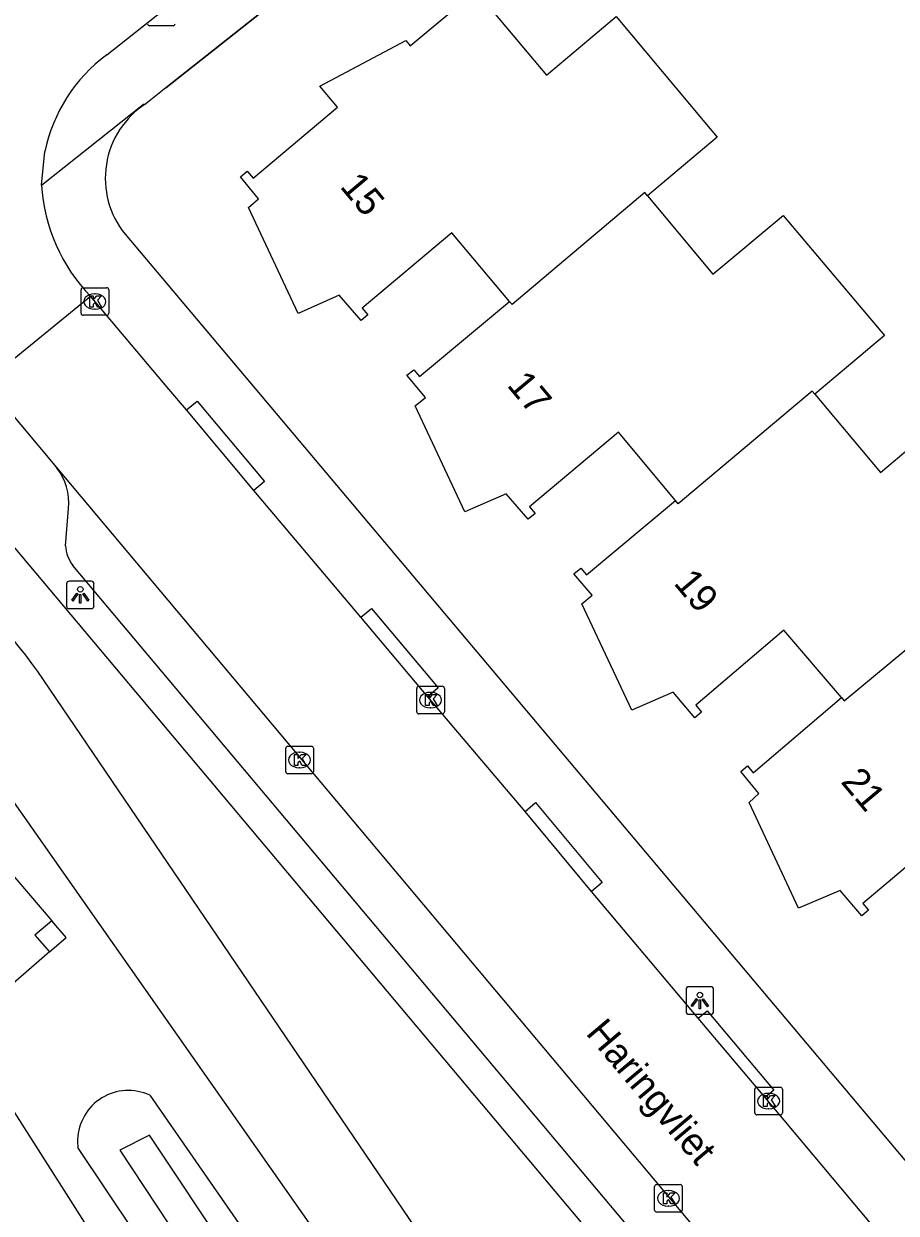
# Model space of a CAD drawing. Extents: x 157321 to 158827, y 386650 to 388532.
# Drawn here: x 157714.79 to 157746.42, y 387367.17 to 387410.3 of the extents above; entities that cross this region are included whole.
import ezdxf

# ---------------------------------------------------------------- set-up
doc = ezdxf.new("R2010")
doc.units = 0
for name, color, linetype in [('IMGEO_Fietspad_gesloten', 7, 'Continuous'), ('IMGEO_Groenvoorziening', 7, 'Continuous'), ('IMGEO_Hoogspanningsmast', 7, 'Continuous'), ('IMGEO_Kolk', 7, 'Continuous'), ('IMGEO_Lichtpunt', 7, 'Continuous'), ('IMGEO_Muur', 7, 'Continuous'), ('IMGEO_Openbare_ruimte_label', 7, 'Continuous'), ('IMGEO_Pand', 7, 'Continuous'), ('IMGEO_Pand_nummerreeks', 7, 'Continuous'), ('IMGEO_Rijbaan_lokaal_open', 7, 'Continuous'), ('IMGEO_Voetpad_open', 7, 'Continuous'), ('IMGEO_Waterloop', 7, 'Continuous')]:
    doc.layers.add(name, color=color, linetype=linetype)

msp = doc.modelspace()

# ---------------------------------------------------------------- linework, layer by layer
at = {"layer": 'IMGEO_Fietspad_gesloten'}
for points in [[(157693.639, 387396.11), (157693.903, 387396.097), (157694.577, 387396.062), (157695.507, 387395.931), (157696.421, 387395.718), (157697.313, 387395.423), (157698.175, 387395.05), (157704.741, 387391.661), (157704.869, 387391.595), (157709.323, 387388.878), (157711.819, 387385.78), (157726.593, 387364.724), (157734.388, 387352.887), (157736.923, 387349.234), (157739.741, 387345.22)], [(157735.741, 387356.293), (157728.994, 387366.641), (157715.303, 387386.813)]]:
    msp.add_lwpolyline(points, dxfattribs=at)
msp.add_arc((157696.015, 387372.828), 23.824, 35.9441, 64.1631, dxfattribs=at)
at = {"layer": 'IMGEO_Groenvoorziening'}
for points in [[(157705.057, 387384.889), (157702.633, 387386.208), (157699.611, 387387.853), (157694.783, 387389.983), (157719.353, 387341.493), (157731.027, 387348.205), (157716.755, 387369.553)], [(157711.285, 387383.056), (157715.802, 387377.776)], [(157715.718, 387376.644), (157713.088, 387374.361), (157713.01, 387374.293), (157710.415, 387372.04)], [(157706.622, 387368.214), (157713.547, 387372.225), (157727.937, 387349.609), (157719.257, 387344.89), (157706.622, 387368.214)], [(157719.356, 387371.451), (157726.852, 387360.649), (157733.924, 387349.363), (157734.121, 387349.049), (157738.812, 387342.81), (157742.015, 387339.138), (157744.11, 387337.222), (157757.159, 387325.286)]]:
    msp.add_lwpolyline(points, dxfattribs=at)
for centre, radius, start, end in [((157718.581, 387369.782), 1.84, 65.0937, 178.0381), ((157718.687, 387369.785), 1.946, 178.2429, 186.8554)]:
    msp.add_arc(centre, radius, start, end, dxfattribs=at)
at = {"layer": 'IMGEO_Hoogspanningsmast'}
for points in [[(157715.802, 387377.776), (157715.194, 387377.256), (157715.718, 387376.644)], [(157715.718, 387376.644), (157716.322, 387377.168), (157715.802, 387377.776)]]:
    msp.add_lwpolyline(points, dxfattribs=at)
at = {"layer": 'IMGEO_Kolk'}
for p, q in [((157720.202, 387410.229), (157719.35, 387410.229)), ((157716.867, 387399.806), (157716.867, 387400.658)), ((157716.942, 387400.732), (157717.794, 387400.732)), ((157717.355, 387400.512), (157717.38, 387400.512)), ((157717.868, 387400.658), (157717.868, 387399.806)), ((157717.794, 387399.732), (157716.942, 387399.732)), ((157717.378, 387399.952), (157717.353, 387399.952)), ((157729.111, 387386.278), (157729.963, 387386.278)), ((157729.036, 387385.352), (157729.036, 387386.204)), ((157729.524, 387386.058), (157729.549, 387386.058)), ((157730.037, 387386.204), (157730.037, 387385.352)), ((157729.547, 387385.498), (157729.522, 387385.498)), ((157729.963, 387385.278), (157729.111, 387385.278)), ((157724.286, 387383.179), (157724.286, 387384.031)), ((157724.361, 387384.105), (157725.213, 387384.105)), ((157724.774, 387383.885), (157724.799, 387383.885)), ((157725.287, 387384.031), (157725.287, 387383.179)), ((157724.797, 387383.325), (157724.772, 387383.325)), ((157725.213, 387383.105), (157724.361, 387383.105)), ((157741.291, 387370.812), (157741.291, 387371.664)), ((157741.366, 387371.738), (157742.218, 387371.738)), ((157742.292, 387371.664), (157742.292, 387370.812)), ((157741.779, 387371.518), (157741.804, 387371.518)), ((157741.802, 387370.958), (157741.777, 387370.958)), ((157742.218, 387370.738), (157741.366, 387370.738)), ((157737.735, 387368.209), (157738.587, 387368.209)), ((157737.66, 387367.283), (157737.66, 387368.135)), ((157738.148, 387367.989), (157738.173, 387367.989)), ((157738.661, 387368.135), (157738.661, 387367.283)), ((157738.171, 387367.429), (157738.146, 387367.429)), ((157738.587, 387367.209), (157737.735, 387367.209))]:
    msp.add_line(p, q, dxfattribs=at)
for points in [[(157720.202, 387410.229), (157719.35, 387410.229)], [(157716.867, 387399.806), (157716.867, 387400.658)], [(157716.942, 387400.732), (157717.794, 387400.732)], [(157717.868, 387400.658), (157717.868, 387399.806)], [(157717.188, 387400.432), (157717.311, 387400.432), (157717.311, 387400.281), (157717.441, 387400.432), (157717.605, 387400.432), (157717.459, 387400.281), (157717.612, 387400.032), (157717.46, 387400.032), (157717.375, 387400.196), (157717.311, 387400.129), (157717.311, 387400.032), (157717.188, 387400.032), (157717.188, 387400.432)], [(157717.794, 387399.732), (157716.942, 387399.732)], [(157729.111, 387386.278), (157729.963, 387386.278)], [(157729.036, 387385.352), (157729.036, 387386.204)], [(157729.357, 387385.978), (157729.48, 387385.978), (157729.48, 387385.827), (157729.61, 387385.978), (157729.774, 387385.978), (157729.628, 387385.827), (157729.781, 387385.578), (157729.629, 387385.578), (157729.544, 387385.742), (157729.48, 387385.675), (157729.48, 387385.578), (157729.357, 387385.578), (157729.357, 387385.978)], [(157730.037, 387386.204), (157730.037, 387385.352)], [(157729.963, 387385.278), (157729.111, 387385.278)], [(157724.286, 387383.179), (157724.286, 387384.031)], [(157724.361, 387384.105), (157725.213, 387384.105)], [(157724.607, 387383.805), (157724.73, 387383.805), (157724.73, 387383.654), (157724.86, 387383.805), (157725.024, 387383.805), (157724.878, 387383.654), (157725.031, 387383.405), (157724.879, 387383.405), (157724.794, 387383.569), (157724.73, 387383.502), (157724.73, 387383.405), (157724.607, 387383.405), (157724.607, 387383.805)], [(157725.287, 387384.031), (157725.287, 387383.179)], [(157725.213, 387383.105), (157724.361, 387383.105)], [(157741.291, 387370.812), (157741.291, 387371.664)], [(157741.366, 387371.738), (157742.218, 387371.738)], [(157742.292, 387371.664), (157742.292, 387370.812)], [(157741.612, 387371.438), (157741.735, 387371.438), (157741.735, 387371.287), (157741.865, 387371.438), (157742.029, 387371.438), (157741.883, 387371.287), (157742.036, 387371.038), (157741.884, 387371.038), (157741.799, 387371.202), (157741.735, 387371.135), (157741.735, 387371.038), (157741.612, 387371.038), (157741.612, 387371.438)], [(157742.218, 387370.738), (157741.366, 387370.738)], [(157737.735, 387368.209), (157738.587, 387368.209)], [(157737.66, 387367.283), (157737.66, 387368.135)], [(157737.981, 387367.909), (157738.104, 387367.909), (157738.104, 387367.758), (157738.234, 387367.909), (157738.398, 387367.909), (157738.252, 387367.758), (157738.405, 387367.509), (157738.253, 387367.509), (157738.168, 387367.673), (157738.104, 387367.606), (157738.104, 387367.509), (157737.981, 387367.509), (157737.981, 387367.909)], [(157738.661, 387368.135), (157738.661, 387367.283)], [(157738.587, 387367.209), (157737.735, 387367.209)]]:
    msp.add_lwpolyline(points, dxfattribs=at)
for centre, start, end in [((157719.352, 387410.305), 181.552, 268.448), ((157719.352, 387410.305), 181.552, 268.448), ((157720.2, 387410.305), 271.552, 358.448), ((157720.2, 387410.305), 271.552, 358.448), ((157716.944, 387400.656), 91.552, 178.448), ((157716.944, 387400.656), 91.552, 178.448), ((157717.792, 387400.656), 1.552, 88.448), ((157717.792, 387400.656), 1.552, 88.448), ((157716.944, 387399.808), 181.552, 268.448), ((157716.944, 387399.808), 181.552, 268.448), ((157717.792, 387399.808), 271.552, 358.448), ((157717.792, 387399.808), 271.552, 358.448), ((157729.113, 387386.202), 91.552, 178.448), ((157729.113, 387386.202), 91.552, 178.448), ((157729.961, 387386.202), 1.552, 88.448), ((157729.961, 387386.202), 1.552, 88.448), ((157729.113, 387385.354), 181.552, 268.448), ((157729.113, 387385.354), 181.552, 268.448), ((157729.961, 387385.354), 271.552, 358.448), ((157729.961, 387385.354), 271.552, 358.448), ((157724.363, 387384.029), 91.552, 178.448), ((157724.363, 387384.029), 91.552, 178.448), ((157725.211, 387384.029), 1.552, 88.448), ((157725.211, 387384.029), 1.552, 88.448), ((157724.363, 387383.181), 181.552, 268.448), ((157724.363, 387383.181), 181.552, 268.448), ((157725.211, 387383.181), 271.552, 358.448), ((157725.211, 387383.181), 271.552, 358.448), ((157741.368, 387371.662), 91.552, 178.448), ((157741.368, 387371.662), 91.552, 178.448), ((157742.216, 387371.662), 1.552, 88.448), ((157742.216, 387371.662), 1.552, 88.448), ((157741.368, 387370.814), 181.552, 268.448), ((157741.368, 387370.814), 181.552, 268.448), ((157742.216, 387370.814), 271.552, 358.448), ((157742.216, 387370.814), 271.552, 358.448), ((157737.737, 387368.133), 91.552, 178.448), ((157737.737, 387368.133), 91.552, 178.448), ((157738.585, 387368.133), 1.552, 88.448), ((157738.585, 387368.133), 1.552, 88.448), ((157737.737, 387367.285), 181.552, 268.448), ((157737.737, 387367.285), 181.552, 268.448), ((157738.585, 387367.285), 271.552, 358.448), ((157738.585, 387367.285), 271.552, 358.448)]:
    msp.add_arc(centre, 0.0765, start, end, dxfattribs=at)
for centre, major_axis, ratio, start_param, end_param in [((157717.354, 387400.232), (-0.387, 0.002), 0.722429, 4.712389, 7.853982), ((157717.379, 387400.232), (-0.39, 0.002), 0.717154, 1.570796, 4.712389), ((157729.523, 387385.778), (-0.387, 0.002), 0.722429, 4.712389, 7.853982), ((157729.548, 387385.778), (-0.39, 0.002), 0.717154, 1.570796, 4.712389), ((157724.773, 387383.605), (-0.387, 0.002), 0.722429, 4.712389, 7.853982), ((157724.798, 387383.605), (-0.39, 0.002), 0.717154, 1.570796, 4.712389), ((157741.778, 387371.238), (-0.387, 0.002), 0.722429, 4.712389, 7.853982), ((157741.803, 387371.238), (-0.39, 0.002), 0.717154, 1.570796, 4.712389), ((157738.147, 387367.709), (-0.387, 0.002), 0.722429, 4.712389, 7.853982), ((157738.172, 387367.709), (-0.39, 0.002), 0.717154, 1.570796, 4.712389)]:
    msp.add_ellipse(centre, major_axis=major_axis, ratio=ratio, start_param=start_param, end_param=end_param, dxfattribs=at)
at = {"layer": 'IMGEO_Lichtpunt'}
for p, q in [((157716.339, 387389.996), (157716.339, 387389.189)), ((157716.339, 387389.996), (157716.339, 387389.189)), ((157717.241, 387390.091), (157716.433, 387390.091)), ((157717.241, 387390.091), (157716.433, 387390.091)), ((157717.335, 387389.189), (157717.335, 387389.996)), ((157717.335, 387389.189), (157717.335, 387389.996)), ((157716.433, 387389.095), (157717.241, 387389.095)), ((157716.433, 387389.095), (157717.241, 387389.095)), ((157738.801, 387375.287), (157738.801, 387374.48)), ((157738.801, 387375.287), (157738.801, 387374.48)), ((157739.703, 387375.382), (157738.895, 387375.382)), ((157739.703, 387375.382), (157738.895, 387375.382)), ((157739.797, 387374.48), (157739.797, 387375.287)), ((157739.797, 387374.48), (157739.797, 387375.287)), ((157738.895, 387374.386), (157739.703, 387374.386)), ((157738.895, 387374.386), (157739.703, 387374.386))]:
    msp.add_line(p, q, dxfattribs=at)
for points in [[(157716.713, 387389.66), (157716.752, 387389.632), (157716.564, 387389.37), (157716.526, 387389.397), (157716.713, 387389.66)], [(157716.815, 387389.612), (157716.862, 387389.612), (157716.862, 387389.29), (157716.815, 387389.29), (157716.815, 387389.612)], [(157716.925, 387389.632), (157716.963, 387389.659), (157717.15, 387389.397), (157717.111, 387389.369), (157716.925, 387389.632)], [(157739.175, 387374.951), (157739.214, 387374.923), (157739.026, 387374.661), (157738.988, 387374.688), (157739.175, 387374.951)], [(157739.277, 387374.903), (157739.324, 387374.903), (157739.324, 387374.581), (157739.277, 387374.581), (157739.277, 387374.903)], [(157739.387, 387374.923), (157739.425, 387374.95), (157739.612, 387374.688), (157739.573, 387374.66), (157739.387, 387374.923)]]:
    msp.add_lwpolyline(points, dxfattribs=at)
for centre in [(157716.838, 387389.794), (157739.3, 387375.085)]:
    msp.add_circle(centre, 0.0994, dxfattribs=at)
for centre, start, end in [((157716.433, 387389.996), 90, 180), ((157716.433, 387389.996), 90, 180), ((157717.241, 387389.996), 0, 90), ((157717.241, 387389.996), 0, 90), ((157716.433, 387389.189), 180, 270), ((157716.433, 387389.189), 180, 270), ((157717.241, 387389.189), 270, 0), ((157717.241, 387389.189), 270, 360), ((157738.895, 387375.287), 90, 180), ((157738.895, 387375.287), 90, 180), ((157739.703, 387375.287), 0, 90), ((157739.703, 387375.287), 0, 90), ((157738.895, 387374.48), 180, 270), ((157738.895, 387374.48), 180, 270), ((157739.703, 387374.48), 270, 0), ((157739.703, 387374.48), 270, 360)]:
    msp.add_arc(centre, 0.0946, start, end, dxfattribs=at)
at = {"layer": 'IMGEO_Muur'}
msp.add_lwpolyline([(157719.941, 387407.98), (157739.933, 387423.805)], dxfattribs=at)
at = {"layer": 'IMGEO_Pand'}
for points in [[(157732.393, 387400.235), (157730.307, 387402.723), (157727.053, 387399.996), (157727.265, 387399.743), (157727.02, 387399.538), (157726.221, 387400.464), (157724.737, 387399.8), (157722.938, 387403.636), (157723.302, 387403.953), (157722.643, 387404.75), (157722.888, 387404.956), (157723.1, 387404.704), (157726.16, 387407.28), (157725.523, 387408.037), (157728.637, 387409.691), (157728.798, 387409.499), (157731.178, 387411.502), (157733.74, 387408.439), (157736.27, 387410.563), (157739.478, 387406.728), (157739.932, 387406.186), (157737.398, 387404.067)], [(157737.398, 387404.067), (157737.302, 387404.182), (157732.489, 387400.12), (157732.393, 387400.235)], [(157737.398, 387404.067), (157739.775, 387401.226), (157742.316, 387403.352), (157745.997, 387398.995), (157743.466, 387396.871)], [(157738.418, 387393.014), (157736.348, 387395.489), (157733.12, 387392.789), (157733.324, 387392.546), (157733.08, 387392.342), (157732.276, 387393.259), (157730.779, 387392.605), (157728.982, 387396.452), (157729.355, 387396.747), (157728.682, 387397.555), (157728.927, 387397.76), (157729.139, 387397.508), (157732.393, 387400.235)], [(157743.466, 387396.871), (157743.37, 387396.986), (157738.514, 387392.899), (157738.418, 387393.014)], [(157743.466, 387396.871), (157745.847, 387394.033), (157748.378, 387396.157), (157752.054, 387391.801), (157749.526, 387389.702)], [(157744.435, 387385.869), (157742.349, 387388.316), (157739.149, 387385.589), (157739.361, 387385.34), (157739.12, 387385.135), (157738.333, 387386.068), (157736.834, 387385.414), (157735.023, 387389.27), (157735.391, 387389.578), (157734.735, 387390.362), (157734.979, 387390.566), (157735.189, 387390.315), (157738.418, 387393.014)], [(157744.435, 387385.869), (157744.532, 387385.755), (157749.43, 387389.817), (157749.526, 387389.702)], [(157750.524, 387378.654), (157748.439, 387381.125), (157745.207, 387378.399), (157745.412, 387378.155), (157745.169, 387377.95), (157744.387, 387378.875), (157742.879, 387378.229), (157741.083, 387382.064), (157741.431, 387382.395), (157740.782, 387383.185), (157741.023, 387383.39), (157741.235, 387383.142), (157744.435, 387385.869)]]:
    msp.add_lwpolyline(points, dxfattribs=at)
at = {"layer": 'IMGEO_Rijbaan_lokaal_open'}
for points in [[(157717.797, 387409.175), (157738.571, 387425.62)], [(157715.437, 387404.451), (157715.553, 387405.67)], [(157713.38, 387397.308), (157717.207, 387400.424)], [(157720.689, 387396.303), (157720.048, 387397.053), (157717.207, 387400.424)], [(157713.38, 387397.308), (157715.974, 387394.208)], [(157723.133, 387393.384), (157720.689, 387396.303)], [(157715.974, 387394.208), (157762.889, 387338.291)], [(157727.014, 387388.783), (157723.133, 387393.384)], [(157729.435, 387385.897), (157727.014, 387388.783)], [(157732.962, 387381.742), (157729.435, 387385.897)], [(157735.374, 387378.841), (157732.962, 387381.742)], [(157739.241, 387374.249), (157735.374, 387378.841)], [(157741.669, 387371.361), (157739.241, 387374.249)], [(157745.484, 387366.812), (157741.669, 387371.361)]]:
    msp.add_lwpolyline(points, dxfattribs=at)
for centre, radius, start, end in [((157721.298, 387404.462), 5.871, 126.6126, 168.1304), ((157721.771, 387404.833), 6.346, 183.4477, 224.0065)]:
    msp.add_arc(centre, radius, start, end, dxfattribs=at)
at = {"layer": 'IMGEO_Voetpad_open'}
for points in [[(157789.148, 387462.761), (157739.933, 387423.805), (157719.941, 387407.98), (157719.213, 387407.404)], [(157715.437, 387404.451), (157719.131, 387407.383), (157719.213, 387407.404)], [(157718.465, 387402.672), (157769.321, 387342.243)], [(157708.688, 387398.154), (157758.699, 387338.613)], [(157720.689, 387396.303), (157721.072, 387396.623), (157723.516, 387393.704), (157723.133, 387393.384)], [(157716.303, 387391.372), (157716.408, 387392.723)], [(157759.803, 387339.178), (157716.57, 387390.664)], [(157727.014, 387388.783), (157727.397, 387389.104), (157729.818, 387386.218), (157729.435, 387385.897)], [(157732.962, 387381.742), (157733.346, 387382.061), (157735.758, 387379.16), (157735.374, 387378.841)], [(157739.241, 387374.249), (157739.565, 387374.507), (157741.985, 387371.632), (157741.669, 387371.361)]]:
    msp.add_lwpolyline(points, dxfattribs=at)
for centre, radius, start, end in [((157720.962, 387404.702), 3.218, 122.9124, 219.1225), ((157714.427, 387392.95), 1.994, 353.4624, 39.1202), ((157717.537, 387391.433), 1.236, 182.8345, 218.4902)]:
    msp.add_arc(centre, radius, start, end, dxfattribs=at)
at = {"layer": 'IMGEO_Waterloop'}
msp.add_lwpolyline([(157734.102, 387347.835), (157719.35, 387370.003), (157718.268, 387369.462), (157732.558, 387347.835)], dxfattribs=at)

# ---------------------------------------------------------------- texts
at = {"layer": 'IMGEO_Openbare_ruimte_label'}
msp.add_text('Haringvliet', height=1, rotation=310.0917, dxfattribs=at).set_placement((157735.135, 387373.684))
at = {"layer": 'IMGEO_Pand_nummerreeks'}
for s, rotation, p in [('15', 309.9178, (157726.222, 387404.389)), ('17', 309.9464, (157732.276, 387397.185)), ('19', 309.9693, (157738.321, 387390.005)), ('21', 310.0209, (157744.38, 387382.802))]:
    msp.add_text(s, height=1, rotation=rotation, dxfattribs=at).set_placement(p)

doc.saveas('drawing.dxf')
